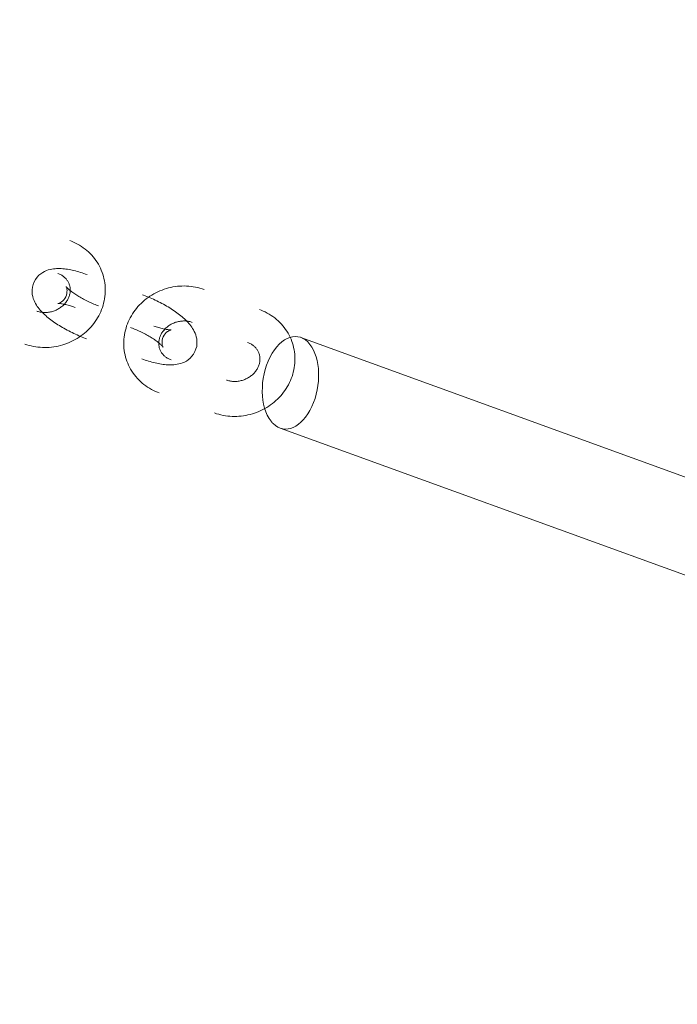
# Model space of a CAD drawing. Header units: millimetres. Extents: x -188930 to 271134, y -158090 to 283816.
# Tile 528 of 610: x 51225 to 51338, y 74103 to 74272. Entities that reach past the tile are written whole.
import ezdxf

# ---------------------------------------------------------------- set-up
doc = ezdxf.new("R2010")
doc.units = ezdxf.units.MM
doc.linetypes.add('AA_PRZERYWANA', pattern=[4, 3, -1])
doc.layers.add('A-DETL-1', color=5, linetype='AA_PRZERYWANA', lineweight=25)
doc.layers.add('I-FURN', color=30, linetype='Continuous', lineweight=9)

# ---------------------------------------------------------------- blocks, each defined once
blk = doc.blocks.new('LARSLAJ_hamak - LARSLAJ_hamak-V32-PZT-dwg')
at = {"layer": 'I-FURN'}
for p, q in [((-706.44, -242.45), (-910.13, -446.57)), ((-897.55, -456.35), (-693.86, -252.23))]:
    blk.add_line(p, q, dxfattribs=at)
at = {"layer": 'I-FURN', "flags": 128}
for points in [[(-674.9, -208.85), (-675.16, -209.13), (-675.42, -209.42), (-675.67, -209.72), (-675.9, -210.03), (-676.12, -210.35), (-676.33, -210.68), (-676.53, -211.01), (-676.72, -211.36), (-676.89, -211.7), (-677.05, -212.06), (-677.19, -212.42), (-677.32, -212.79), (-677.44, -213.16), (-677.55, -213.53), (-677.64, -213.91), (-677.72, -214.29), (-677.78, -214.68), (-677.83, -215.06), (-677.86, -215.45), (-677.88, -215.84), (-677.89, -216.23), (-677.88, -216.62), (-677.86, -217.01), (-677.82, -217.39), (-677.77, -217.78), (-677.71, -218.16), (-677.63, -218.55), (-677.54, -218.92), (-677.43, -219.3), (-677.31, -219.67), (-677.17, -220.03), (-677.02, -220.39), (-676.86, -220.74), (-676.69, -221.09), (-676.5, -221.43), (-676.3, -221.76), (-676.08, -222.08), (-675.86, -222.4), (-675.62, -222.7), (-675.37, -223), (-675.1, -223.28), (-674.83, -223.56), (-674.54, -223.82), (-674.25, -224.07), (-673.94, -224.31), (-673.63, -224.53), (-673.3, -224.74), (-672.97, -224.94), (-672.63, -225.12), (-672.28, -225.29), (-671.93, -225.44), (-671.56, -225.58), (-671.2, -225.7), (-670.82, -225.81), (-670.45, -225.9), (-670.07, -225.97), (-669.68, -226.03), (-669.37, -226.06)], [(-665.91, -214.79), (-666.24, -214.44), (-666.61, -214.15), (-666.99, -213.91), (-667.38, -213.73), (-667.75, -213.6), (-668.11, -213.51), (-668.46, -213.46), (-668.79, -213.44), (-669.1, -213.43), (-669.39, -213.45), (-669.68, -213.48), (-669.96, -213.52), (-670.22, -213.57), (-670.49, -213.63), (-670.75, -213.7), (-671, -213.78), (-671.26, -213.87), (-671.51, -213.96), (-671.76, -214.06), (-672.01, -214.16), (-672.26, -214.28), (-672.51, -214.4), (-672.77, -214.52), (-673.02, -214.65), (-673.27, -214.79), (-673.52, -214.93), (-673.78, -215.08), (-674.03, -215.23), (-674.29, -215.39), (-674.54, -215.56), (-674.79, -215.73), (-675.05, -215.9), (-675.3, -216.08), (-675.55, -216.26), (-675.8, -216.44), (-676.05, -216.63), (-676.3, -216.83), (-676.55, -217.03), (-676.79, -217.23), (-677.04, -217.43), (-677.28, -217.64), (-677.51, -217.84), (-677.75, -218.05), (-677.98, -218.27), (-678.2, -218.48), (-678.42, -218.7), (-678.56, -218.83)], [(-668.84, -220.08), (-668.97, -220.07), (-669.09, -220.05), (-669.21, -220.03), (-669.33, -220), (-669.45, -219.96), (-669.57, -219.92), (-669.69, -219.87), (-669.81, -219.82), (-669.93, -219.76), (-670.04, -219.7), (-670.16, -219.63), (-670.27, -219.56), (-670.38, -219.48), (-670.49, -219.39), (-670.59, -219.3), (-670.69, -219.21), (-670.79, -219.11), (-670.89, -219), (-670.99, -218.89), (-671.08, -218.77), (-671.16, -218.65), (-671.25, -218.52), (-671.33, -218.39), (-671.4, -218.25), (-671.47, -218.11), (-671.54, -217.97), (-671.6, -217.82), (-671.65, -217.66), (-671.7, -217.51), (-671.74, -217.35), (-671.78, -217.19), (-671.82, -217.03), (-671.84, -216.86), (-671.86, -216.69), (-671.88, -216.53), (-671.89, -216.36), (-671.89, -216.19), (-671.89, -216.02), (-671.87, -215.85), (-671.86, -215.68), (-671.84, -215.51), (-671.81, -215.34), (-671.77, -215.17), (-671.73, -215.01), (-671.69, -214.85), (-671.63, -214.69), (-671.58, -214.53), (-671.51, -214.38), (-671.44, -214.23), (-671.37, -214.08), (-671.29, -213.94), (-671.21, -213.8), (-671.12, -213.67), (-671.03, -213.54), (-670.94, -213.41), (-670.84, -213.3), (-670.74, -213.18), (-670.65, -213.09)], [(-665.91, -214.79), (-665.63, -215.18), (-665.4, -215.59), (-665.24, -216.01), (-665.13, -216.42), (-665.07, -216.82), (-665.05, -217.19), (-665.06, -217.54), (-665.09, -217.86), (-665.14, -218.17), (-665.21, -218.46), (-665.29, -218.73), (-665.38, -219), (-665.48, -219.25), (-665.59, -219.5), (-665.7, -219.74), (-665.83, -219.98), (-665.95, -220.22), (-666.09, -220.45), (-666.23, -220.68), (-666.38, -220.91), (-666.54, -221.13), (-666.7, -221.36), (-666.87, -221.58), (-667.04, -221.81), (-667.22, -222.03), (-667.41, -222.26), (-667.6, -222.48), (-667.8, -222.7), (-668, -222.92), (-668.2, -223.15), (-668.42, -223.37), (-668.62, -223.57)], [(-671.01, -216.94), (-671.03, -216.97), (-671.05, -217.01), (-671.08, -217.08), (-671.12, -217.15), (-671.16, -217.24), (-671.22, -217.34), (-671.29, -217.45), (-671.37, -217.56), (-671.45, -217.69), (-671.54, -217.82), (-671.64, -217.95), (-671.75, -218.09), (-671.87, -218.24), (-672, -218.39), (-672.13, -218.54), (-672.26, -218.7), (-672.41, -218.86), (-672.56, -219.02), (-672.71, -219.18), (-672.86, -219.33)], [(-670.52, -218.64), (-670.7, -218.38), (-670.84, -218.12), (-670.94, -217.87), (-671.01, -217.63), (-671.04, -217.43), (-671.05, -217.27), (-671.04, -217.13), (-671.03, -217.04), (-671.02, -216.97), (-671.01, -216.94), (-671.01, -216.92)], [(-668.93, -219.43), (-668.96, -219.44), (-669.01, -219.45), (-669.08, -219.47), (-669.16, -219.49), (-669.26, -219.52), (-669.36, -219.56), (-669.48, -219.61), (-669.61, -219.66), (-669.75, -219.73), (-669.89, -219.79), (-670.04, -219.87), (-670.2, -219.95), (-670.37, -220.04), (-670.54, -220.14), (-670.71, -220.24), (-670.89, -220.35), (-671.07, -220.46), (-671.25, -220.58), (-671.44, -220.7), (-671.63, -220.83), (-671.82, -220.96), (-672.01, -221.1), (-672.2, -221.24), (-672.39, -221.39), (-672.58, -221.54), (-672.77, -221.69), (-672.96, -221.84), (-673.15, -222), (-673.33, -222.16), (-673.51, -222.32), (-673.69, -222.48), (-673.87, -222.64), (-674.04, -222.81), (-674.21, -222.97), (-674.31, -223.07)], [(-670.52, -218.64), (-670.3, -218.86), (-670.07, -219.05), (-669.84, -219.19), (-669.62, -219.3), (-669.42, -219.36), (-669.26, -219.4), (-669.13, -219.42), (-669.04, -219.43), (-668.97, -219.43), (-668.93, -219.43), (-668.92, -219.43)], [(-666.34, -219.1), (-666.45, -219.21), (-666.56, -219.3), (-666.67, -219.4), (-666.79, -219.48), (-666.9, -219.57), (-667.02, -219.64), (-667.14, -219.71), (-667.26, -219.77), (-667.38, -219.83), (-667.51, -219.88), (-667.63, -219.93), (-667.76, -219.97), (-667.88, -220), (-668.01, -220.03), (-668.13, -220.06), (-668.26, -220.07), (-668.38, -220.09), (-668.51, -220.09), (-668.63, -220.09), (-668.75, -220.09), (-668.84, -220.08)], [(-684.93, -223.48), (-685.32, -223.46), (-685.71, -223.45), (-686.09, -223.46), (-686.48, -223.48), (-686.87, -223.53), (-687.25, -223.58), (-687.63, -223.66), (-688, -223.75), (-688.38, -223.86), (-688.74, -223.98), (-689.1, -224.12), (-689.46, -224.28), (-689.81, -224.45), (-690.15, -224.63), (-690.48, -224.83), (-690.81, -225.04), (-691.12, -225.26), (-691.43, -225.5), (-691.72, -225.75), (-692.01, -226.01), (-692.21, -226.2)], [(-679.41, -240.69), (-679.14, -240.41), (-678.88, -240.12), (-678.64, -239.82), (-678.4, -239.51), (-678.18, -239.19), (-677.97, -238.86), (-677.77, -238.53), (-677.59, -238.19), (-677.42, -237.84), (-677.26, -237.48), (-677.11, -237.12), (-676.98, -236.76), (-676.86, -236.39), (-676.76, -236.01), (-676.66, -235.63), (-676.59, -235.25), (-676.52, -234.87), (-676.48, -234.48), (-676.44, -234.09), (-676.42, -233.7), (-676.41, -233.31), (-676.42, -232.92), (-676.44, -232.54), (-676.48, -232.15), (-676.53, -231.76), (-676.6, -231.38), (-676.67, -231), (-676.77, -230.62), (-676.87, -230.25), (-677, -229.88), (-677.13, -229.51), (-677.28, -229.15), (-677.44, -228.8), (-677.62, -228.45), (-677.8, -228.12), (-678.01, -227.78), (-678.22, -227.46), (-678.45, -227.15), (-678.69, -226.84), (-678.94, -226.55), (-679.2, -226.26), (-679.47, -225.99), (-679.76, -225.73), (-680.05, -225.48), (-680.36, -225.24), (-680.68, -225.01), (-681, -224.8), (-681.33, -224.6), (-681.67, -224.42), (-682.02, -224.25), (-682.38, -224.1), (-682.74, -223.96), (-683.11, -223.84), (-683.48, -223.74), (-683.86, -223.65), (-684.24, -223.57), (-684.62, -223.52), (-684.93, -223.48)], [(-669.37, -226.06), (-668.98, -226.08), (-668.6, -226.09), (-668.21, -226.08), (-667.82, -226.06), (-667.44, -226.02), (-667.06, -225.96), (-666.68, -225.88), (-666.3, -225.79), (-665.93, -225.68), (-665.56, -225.56), (-665.2, -225.42), (-664.85, -225.27), (-664.5, -225.1), (-664.16, -224.91), (-663.82, -224.72), (-663.5, -224.51), (-663.18, -224.28), (-662.88, -224.05), (-662.58, -223.8), (-662.29, -223.54), (-662.09, -223.34)], [(-688.39, -234.75), (-688.68, -234.36), (-688.9, -233.95), (-689.07, -233.53), (-689.17, -233.12), (-689.24, -232.73), (-689.26, -232.36), (-689.25, -232.01), (-689.21, -231.68), (-689.16, -231.37), (-689.09, -231.08), (-689.01, -230.81), (-688.92, -230.54), (-688.82, -230.29), (-688.72, -230.04), (-688.6, -229.8), (-688.48, -229.56), (-688.35, -229.33), (-688.21, -229.1), (-688.07, -228.87), (-687.92, -228.64), (-687.76, -228.41), (-687.6, -228.18), (-687.43, -227.96), (-687.26, -227.73), (-687.08, -227.51), (-686.89, -227.29), (-686.7, -227.06), (-686.51, -226.84), (-686.31, -226.62), (-686.1, -226.4), (-685.89, -226.18), (-685.69, -225.97)], [(-685.37, -230.11), (-685.34, -230.11), (-685.29, -230.1), (-685.22, -230.08), (-685.14, -230.05), (-685.05, -230.02), (-684.94, -229.98), (-684.82, -229.93), (-684.69, -229.88), (-684.56, -229.82), (-684.41, -229.75), (-684.26, -229.67), (-684.1, -229.59), (-683.94, -229.5), (-683.77, -229.41), (-683.59, -229.31), (-683.42, -229.2), (-683.23, -229.09), (-683.05, -228.97), (-682.86, -228.84), (-682.67, -228.71), (-682.48, -228.58), (-682.29, -228.44), (-682.1, -228.3), (-681.91, -228.16), (-681.72, -228.01), (-681.53, -227.86), (-681.34, -227.7), (-681.16, -227.54), (-680.97, -227.39), (-680.79, -227.22), (-680.61, -227.06), (-680.43, -226.9), (-680.26, -226.74), (-680.09, -226.57), (-679.99, -226.47)], [(-687.96, -230.44), (-687.86, -230.34), (-687.75, -230.24), (-687.63, -230.15), (-687.52, -230.06), (-687.4, -229.98), (-687.28, -229.9), (-687.16, -229.83), (-687.04, -229.77), (-686.92, -229.71), (-686.8, -229.66), (-686.67, -229.61), (-686.55, -229.57), (-686.42, -229.54), (-686.3, -229.51), (-686.17, -229.49), (-686.05, -229.47), (-685.92, -229.46), (-685.8, -229.45), (-685.67, -229.45), (-685.55, -229.45), (-685.46, -229.46)], [(-685.46, -229.46), (-685.34, -229.47), (-685.21, -229.49), (-685.09, -229.52), (-684.97, -229.55), (-684.85, -229.58), (-684.73, -229.62), (-684.61, -229.67), (-684.49, -229.72), (-684.38, -229.78), (-684.26, -229.84), (-684.15, -229.91), (-684.04, -229.98), (-683.93, -230.06), (-683.82, -230.15), (-683.71, -230.24), (-683.61, -230.34), (-683.51, -230.44), (-683.41, -230.54), (-683.32, -230.66), (-683.23, -230.77), (-683.14, -230.9), (-683.06, -231.02), (-682.98, -231.16), (-682.9, -231.29), (-682.83, -231.43), (-682.77, -231.58), (-682.71, -231.73), (-682.65, -231.88), (-682.6, -232.03), (-682.56, -232.19), (-682.52, -232.35), (-682.49, -232.52), (-682.46, -232.68), (-682.44, -232.85), (-682.43, -233.02), (-682.42, -233.19), (-682.41, -233.36), (-682.42, -233.53), (-682.43, -233.7), (-682.44, -233.87), (-682.47, -234.03), (-682.5, -234.2), (-682.53, -234.37), (-682.57, -234.53), (-682.62, -234.7), (-682.67, -234.85), (-682.73, -235.01), (-682.79, -235.17), (-682.86, -235.32), (-682.93, -235.46), (-683.01, -235.6), (-683.09, -235.74), (-683.18, -235.88), (-683.27, -236), (-683.37, -236.13), (-683.47, -236.25), (-683.57, -236.36), (-683.65, -236.45)], [(-688.39, -234.75), (-688.06, -235.1), (-687.7, -235.4), (-687.31, -235.63), (-686.93, -235.81), (-686.55, -235.94), (-686.19, -236.03), (-685.84, -236.08), (-685.52, -236.11), (-685.21, -236.11), (-684.91, -236.1), (-684.62, -236.07), (-684.35, -236.03), (-684.08, -235.97), (-683.82, -235.91), (-683.56, -235.84), (-683.3, -235.76), (-683.05, -235.68), (-682.79, -235.58), (-682.54, -235.48), (-682.29, -235.38), (-682.04, -235.27), (-681.79, -235.15), (-681.54, -235.02), (-681.29, -234.89), (-681.03, -234.75), (-680.78, -234.61), (-680.53, -234.46), (-680.27, -234.31), (-680.02, -234.15), (-679.76, -233.99), (-679.51, -233.82), (-679.26, -233.64), (-679, -233.47), (-678.75, -233.28), (-678.5, -233.1), (-678.25, -232.91), (-678, -232.71), (-677.75, -232.52), (-677.51, -232.32), (-677.27, -232.11), (-677.03, -231.91), (-676.79, -231.7), (-676.56, -231.49), (-676.33, -231.28), (-676.1, -231.06), (-675.88, -230.84), (-675.75, -230.71)], [(-683.79, -230.91), (-684, -230.68), (-684.23, -230.49), (-684.47, -230.35), (-684.69, -230.25), (-684.88, -230.18), (-685.04, -230.14), (-685.17, -230.12), (-685.27, -230.11), (-685.33, -230.11), (-685.37, -230.11), (-685.38, -230.12)], [(-683.79, -230.91), (-683.6, -231.16), (-683.46, -231.42), (-683.36, -231.68), (-683.3, -231.91), (-683.27, -232.11), (-683.26, -232.28), (-683.26, -232.41), (-683.27, -232.51), (-683.28, -232.57), (-683.29, -232.61), (-683.29, -232.62)], [(-683.29, -232.61), (-683.28, -232.58), (-683.26, -232.53), (-683.23, -232.47), (-683.19, -232.39), (-683.14, -232.3), (-683.08, -232.21), (-683.01, -232.1), (-682.94, -231.98), (-682.85, -231.86), (-682.76, -231.73), (-682.66, -231.59), (-682.55, -231.45), (-682.43, -231.3), (-682.31, -231.15), (-682.18, -231), (-682.04, -230.85), (-681.9, -230.69), (-681.75, -230.53), (-681.59, -230.37), (-681.44, -230.21)], [(-699.34, -233.35), (-699.61, -233.62), (-699.87, -233.92), (-700.11, -234.22), (-700.35, -234.52), (-700.57, -234.84), (-700.78, -235.17), (-700.98, -235.5), (-701.16, -235.85), (-701.33, -236.2), (-701.49, -236.55), (-701.64, -236.91), (-701.77, -237.28), (-701.89, -237.65), (-701.99, -238.02), (-702.08, -238.4), (-702.16, -238.78), (-702.22, -239.17), (-702.27, -239.55), (-702.31, -239.94), (-702.33, -240.33), (-702.33, -240.72), (-702.33, -241.11), (-702.3, -241.5), (-702.27, -241.89), (-702.22, -242.27), (-702.15, -242.66), (-702.07, -243.04), (-701.98, -243.41), (-701.87, -243.79), (-701.75, -244.16), (-701.62, -244.52), (-701.47, -244.88), (-701.31, -245.23), (-701.13, -245.58), (-700.94, -245.92), (-700.74, -246.25), (-700.53, -246.57), (-700.3, -246.89), (-700.06, -247.19), (-699.81, -247.49), (-699.55, -247.77), (-699.27, -248.05), (-698.99, -248.31), (-698.69, -248.56), (-698.39, -248.8), (-698.07, -249.02), (-697.75, -249.23), (-697.42, -249.43), (-697.07, -249.61), (-696.73, -249.78), (-696.37, -249.93), (-696.01, -250.07), (-695.64, -250.19), (-695.27, -250.3), (-694.89, -250.39), (-694.51, -250.46), (-694.13, -250.52), (-693.81, -250.55)], [(-693.29, -244.57), (-693.41, -244.56), (-693.54, -244.54), (-693.66, -244.52), (-693.78, -244.49), (-693.9, -244.45), (-694.02, -244.41), (-694.14, -244.36), (-694.26, -244.31), (-694.37, -244.26), (-694.49, -244.19), (-694.6, -244.12), (-694.71, -244.05), (-694.82, -243.97), (-694.93, -243.89), (-695.04, -243.79), (-695.14, -243.7), (-695.24, -243.6), (-695.34, -243.49), (-695.43, -243.38), (-695.52, -243.26), (-695.61, -243.14), (-695.69, -243.01), (-695.77, -242.88), (-695.85, -242.74), (-695.92, -242.6), (-695.98, -242.46), (-696.04, -242.31), (-696.1, -242.16), (-696.15, -242), (-696.19, -241.84), (-696.23, -241.68), (-696.26, -241.52), (-696.29, -241.35), (-696.31, -241.19), (-696.32, -241.02), (-696.33, -240.85), (-696.33, -240.68), (-696.33, -240.51), (-696.32, -240.34), (-696.3, -240.17), (-696.28, -240), (-696.25, -239.83), (-696.22, -239.67), (-696.18, -239.5), (-696.13, -239.34), (-696.08, -239.18), (-696.02, -239.02), (-695.96, -238.87), (-695.89, -238.72), (-695.82, -238.57), (-695.74, -238.43), (-695.66, -238.29), (-695.57, -238.16), (-695.48, -238.03), (-695.38, -237.91), (-695.28, -237.79), (-695.18, -237.67), (-695.09, -237.58)], [(-690.78, -243.59), (-690.89, -243.7), (-691, -243.8), (-691.12, -243.89), (-691.23, -243.98), (-691.35, -244.06), (-691.47, -244.13), (-691.59, -244.2), (-691.71, -244.26), (-691.83, -244.32), (-691.95, -244.37), (-692.08, -244.42), (-692.2, -244.46), (-692.33, -244.49), (-692.45, -244.52), (-692.58, -244.55), (-692.7, -244.56), (-692.83, -244.58), (-692.95, -244.58), (-693.08, -244.58), (-693.2, -244.58), (-693.29, -244.57)], [(-693.81, -250.55), (-693.43, -250.58), (-693.04, -250.58), (-692.65, -250.58), (-692.27, -250.55), (-691.88, -250.51), (-691.5, -250.45), (-691.12, -250.37), (-690.74, -250.28), (-690.37, -250.17), (-690.01, -250.05), (-689.65, -249.91), (-689.29, -249.76), (-688.94, -249.59), (-688.6, -249.41), (-688.27, -249.21), (-687.94, -249), (-687.63, -248.77), (-687.32, -248.54), (-687.02, -248.29), (-686.74, -248.03), (-686.54, -247.83)]]:
    blk.add_lwpolyline(points, dxfattribs=at)
at = {"layer": 'I-FURN'}
for start_param, end_param in [(2.644451, 5.786043), (5.887099, 8.927636)]:
    blk.add_ellipse((-700.15, -247.34), major_axis=(-6.63, 4.48), ratio=0.59071, start_param=start_param, end_param=end_param, dxfattribs=at)
blk.add_open_spline([(-705.24, -241.7), (-705.16, -241.67), (-704.99, -241.61), (-704.81, -241.56), (-704.71, -241.54)], degree=3, dxfattribs=at)

msp = doc.modelspace()

# ---------------------------------------------------------------- linework, layer by layer
at = {"layer": 'A-DETL-1'}
msp.add_arc((41477.35, 67739.67), 13801.5, 353.495703, 77.182857, dxfattribs=at)

# ---------------------------------------------------------------- block references
at = {"layer": 'I-FURN', "rotation": 114.9659055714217}
msp.add_blockref('LARSLAJ_hamak - LARSLAJ_hamak-V32-PZT-dwg', (50752.09, 74740.31), dxfattribs=at)

doc.saveas('drawing.dxf')
